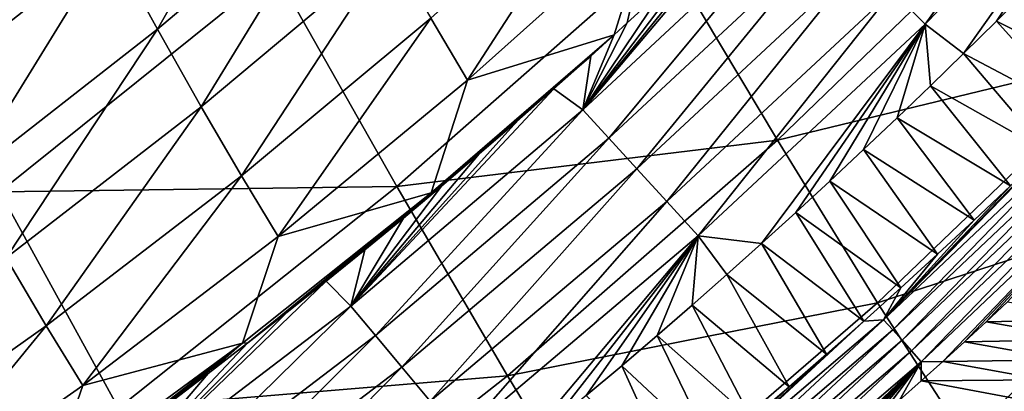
# Model space of a CAD drawing. Header units: millimetres. Extents: x -300 to 300, y -500 to 500.
# Tile 283 of 656: x 182 to 206, y -441 to -432. Entities that reach past the tile are written whole.
import ezdxf

# ---------------------------------------------------------------- set-up
doc = ezdxf.new("R2010")
doc.units = ezdxf.units.MM
doc.header["$LTSCALE"] = 81.481481
for name, color, linetype in [('19', 7, 'CONTINUOUS'), ('21', 7, 'CONTINUOUS'), ('23', 7, 'CONTINUOUS'), ('26', 7, 'CONTINUOUS'), ('29', 7, 'CONTINUOUS'), ('30', 7, 'CONTINUOUS'), ('32', 7, 'CONTINUOUS')]:
    doc.layers.add(name, color=color, linetype=linetype)

msp = doc.modelspace()

# ---------------------------------------------------------------- linework, layer by layer
at = {"layer": '19', "color": 7, "linetype": 'CONTINUOUS'}
for points in [[(200.806, -434.85, 25.755), (207.102, -428.77, 25.635), (198.063, -430.253, 30.201), (200.806, -434.85, 25.755)], [(200.806, -434.85, 25.755), (209.58, -432.732, 20.937), (207.102, -428.77, 25.635), (200.806, -434.85, 25.755)], [(181.899, -436.108, 34.681), (188.592, -430.737, 34.533), (178.75, -430.217, 38.631), (181.899, -436.108, 34.681)], [(191.559, -435.978, 30.336), (198.063, -430.253, 30.201), (188.592, -430.737, 34.533), (191.559, -435.978, 30.336)], [(191.559, -435.978, 30.336), (200.806, -434.85, 25.755), (198.063, -430.253, 30.201), (191.559, -435.978, 30.336)], [(181.899, -436.108, 34.681), (191.559, -435.978, 30.336), (188.592, -430.737, 34.533), (181.899, -436.108, 34.681)], [(203.243, -438.799, 21.036), (209.58, -432.732, 20.937), (200.806, -434.85, 25.755), (203.243, -438.799, 21.036)], [(203.243, -438.799, 21.036), (211.727, -436.044, 15.961), (209.58, -432.732, 20.937), (203.243, -438.799, 21.036)], [(194.242, -440.572, 25.872), (200.806, -434.85, 25.755), (191.559, -435.978, 30.336), (194.242, -440.572, 25.872)], [(194.242, -440.572, 25.872), (203.243, -438.799, 21.036), (200.806, -434.85, 25.755), (194.242, -440.572, 25.872)], [(174.941, -441.141, 34.825), (184.788, -441.354, 30.469), (181.899, -436.108, 34.681), (174.941, -441.141, 34.825)], [(184.788, -441.354, 30.469), (191.559, -435.978, 30.336), (181.899, -436.108, 34.681), (184.788, -441.354, 30.469)], [(184.788, -441.354, 30.469), (194.242, -440.572, 25.872), (191.559, -435.978, 30.336), (184.788, -441.354, 30.469)], [(205.363, -442.082, 16.036), (211.727, -436.044, 15.961), (203.243, -438.799, 21.036), (205.363, -442.082, 16.036)], [(205.363, -442.082, 16.036), (213.533, -438.69, 10.7), (211.727, -436.044, 15.961), (205.363, -442.082, 16.036)], [(207.156, -444.686, 10.748), (213.533, -438.69, 10.7), (205.363, -442.082, 16.036), (207.156, -444.686, 10.748)], [(196.633, -444.503, 21.133), (203.243, -438.799, 21.036), (194.242, -440.572, 25.872), (196.633, -444.503, 21.133)], [(196.633, -444.503, 21.133), (205.363, -442.082, 16.036), (203.243, -438.799, 21.036), (196.633, -444.503, 21.133)], [(187.407, -445.941, 25.988), (194.242, -440.572, 25.872), (184.788, -441.354, 30.469), (187.407, -445.941, 25.988)], [(187.407, -445.941, 25.988), (196.633, -444.503, 21.133), (194.242, -440.572, 25.872), (187.407, -445.941, 25.988)]]:
    msp.add_3dface(points, dxfattribs=at)
at = {"layer": '21', "color": 7, "linetype": 'CONTINUOUS'}
for points in [[(184.58, -430.062, 18.363), (189.162, -426.166, 18.26), (185.737, -432.158, 16.428), (184.58, -430.062, 18.363)], [(185.737, -432.158, 16.428), (189.162, -426.166, 18.26), (190.33, -428.281, 16.327), (185.737, -432.158, 16.428)], [(178.62, -431.48, 20.386), (183.328, -427.752, 20.278), (179.856, -433.773, 18.471), (178.62, -431.48, 20.386)], [(179.856, -433.773, 18.471), (183.328, -427.752, 20.278), (184.58, -430.062, 18.363), (179.856, -433.773, 18.471)], [(192.383, -431.892, 12.419), (196.845, -427.874, 12.328), (193.275, -433.395, 10.452), (192.383, -431.892, 12.419)], [(193.275, -433.395, 10.452), (196.845, -427.874, 12.328), (197.736, -429.406, 10.36), (193.275, -433.395, 10.452)], [(185.737, -432.158, 16.428), (190.33, -428.281, 16.327), (186.802, -434.043, 14.48), (185.737, -432.158, 16.428)], [(186.802, -434.043, 14.48), (190.33, -428.281, 16.327), (191.402, -430.189, 14.379), (186.802, -434.043, 14.48)], [(193.275, -433.395, 10.452), (197.736, -429.406, 10.36), (196.841, -432.291, 8.419), (193.275, -433.395, 10.452)], [(196.841, -432.291, 8.419), (197.736, -429.406, 10.36), (197.158, -432.002, 8.417), (196.841, -432.291, 8.419)], [(197.158, -432.002, 8.417), (197.736, -429.406, 10.36), (198.039, -431.19, 8.41), (197.158, -432.002, 8.417)], [(179.856, -433.773, 18.471), (184.58, -430.062, 18.363), (181.002, -435.849, 16.536), (179.856, -433.773, 18.471)], [(181.002, -435.849, 16.536), (184.58, -430.062, 18.363), (185.737, -432.158, 16.428), (181.002, -435.849, 16.536)], [(186.802, -434.043, 14.48), (191.402, -430.189, 14.379), (187.779, -435.72, 12.521), (186.802, -434.043, 14.48)], [(187.779, -435.72, 12.521), (191.402, -430.189, 14.379), (192.383, -431.892, 12.419), (187.779, -435.72, 12.521)], [(187.779, -435.72, 12.521), (192.383, -431.892, 12.419), (188.672, -437.194, 10.556), (187.779, -435.72, 12.521)], [(188.672, -437.194, 10.556), (192.383, -431.892, 12.419), (193.275, -433.395, 10.452), (188.672, -437.194, 10.556)], [(181.002, -435.849, 16.536), (185.737, -432.158, 16.428), (182.059, -437.711, 14.589), (181.002, -435.849, 16.536)], [(182.059, -437.711, 14.589), (185.737, -432.158, 16.428), (186.802, -434.043, 14.48), (182.059, -437.711, 14.589)], [(192.391, -436.126, 8.516), (193.275, -433.395, 10.452), (196.841, -432.291, 8.419), (192.391, -436.126, 8.516)], [(192.391, -436.126, 8.516), (196.841, -432.291, 8.419), (196.27, -432.808, 8.424), (192.391, -436.126, 8.516)], [(195.374, -433.607, 8.432), (192.391, -436.126, 8.516), (196.27, -432.808, 8.424), (195.374, -433.607, 8.432)], [(188.672, -437.194, 10.556), (193.275, -433.395, 10.452), (192.391, -436.126, 8.516), (188.672, -437.194, 10.556)], [(194.471, -434.4, 8.44), (192.391, -436.126, 8.516), (195.374, -433.607, 8.432), (194.471, -434.4, 8.44)], [(182.059, -437.711, 14.589), (186.802, -434.043, 14.48), (183.032, -439.362, 12.632), (182.059, -437.711, 14.589)], [(183.032, -439.362, 12.632), (186.802, -434.043, 14.48), (187.779, -435.72, 12.521), (183.032, -439.362, 12.632)], [(193.56, -435.187, 8.448), (192.391, -436.126, 8.516), (194.471, -434.4, 8.44), (193.56, -435.187, 8.448)], [(192.641, -435.968, 8.458), (192.391, -436.126, 8.516), (193.56, -435.187, 8.448), (192.641, -435.968, 8.458)], [(183.032, -439.362, 12.632), (187.779, -435.72, 12.521), (183.924, -440.807, 10.67), (183.032, -439.362, 12.632)], [(183.924, -440.807, 10.67), (187.779, -435.72, 12.521), (188.672, -437.194, 10.556), (183.924, -440.807, 10.67)], [(191.714, -436.743, 8.467), (192.391, -436.126, 8.516), (192.641, -435.968, 8.458), (191.714, -436.743, 8.467)], [(187.801, -439.776, 8.625), (188.672, -437.194, 10.556), (192.391, -436.126, 8.516), (187.801, -439.776, 8.625)], [(187.801, -439.776, 8.625), (192.391, -436.126, 8.516), (187.933, -439.775, 8.508), (187.801, -439.776, 8.625)], [(187.933, -439.775, 8.508), (192.391, -436.126, 8.516), (188.889, -439.027, 8.497), (187.933, -439.775, 8.508)], [(188.889, -439.027, 8.497), (192.391, -436.126, 8.516), (189.838, -438.272, 8.487), (188.889, -439.027, 8.497)], [(189.838, -438.272, 8.487), (192.391, -436.126, 8.516), (190.779, -437.511, 8.477), (189.838, -438.272, 8.487)], [(190.779, -437.511, 8.477), (192.391, -436.126, 8.516), (191.714, -436.743, 8.467), (190.779, -437.511, 8.477)], [(183.924, -440.807, 10.67), (188.672, -437.194, 10.556), (187.801, -439.776, 8.625), (183.924, -440.807, 10.67)], [(178.138, -442.823, 12.752), (182.059, -437.711, 14.589), (183.032, -439.362, 12.632), (178.138, -442.823, 12.752)], [(178.138, -442.823, 12.752), (183.032, -439.362, 12.632), (179.028, -444.239, 10.794), (178.138, -442.823, 12.752)], [(179.028, -444.239, 10.794), (183.032, -439.362, 12.632), (183.924, -440.807, 10.67), (179.028, -444.239, 10.794)], [(183.068, -443.248, 8.746), (183.924, -440.807, 10.67), (187.801, -439.776, 8.625), (183.068, -443.248, 8.746)], [(183.068, -443.248, 8.746), (187.801, -439.776, 8.625), (184.045, -442.694, 8.555), (183.068, -443.248, 8.746)], [(184.045, -442.694, 8.555), (187.801, -439.776, 8.625), (185.026, -441.976, 8.543), (184.045, -442.694, 8.555)], [(185.026, -441.976, 8.543), (187.801, -439.776, 8.625), (186.001, -441.249, 8.531), (185.026, -441.976, 8.543)], [(186.001, -441.249, 8.531), (187.801, -439.776, 8.625), (186.97, -440.516, 8.519), (186.001, -441.249, 8.531)], [(186.97, -440.516, 8.519), (187.801, -439.776, 8.625), (187.933, -439.775, 8.508), (186.97, -440.516, 8.519)], [(179.028, -444.239, 10.794), (183.924, -440.807, 10.67), (183.068, -443.248, 8.746), (179.028, -444.239, 10.794)]]:
    msp.add_3dface(points, dxfattribs=at)
at = {"layer": '23', "color": 7, "linetype": 'CONTINUOUS'}
for points in [[(206.132, -431.962, 2.834), (206.925, -431.169, 2.834), (209.078, -433.418, 1.036), (206.132, -431.962, 2.834)], [(205.334, -432.75, 2.833), (206.132, -431.962, 2.834), (208.216, -434.271, 1.037), (205.334, -432.75, 2.833)], [(208.216, -434.271, 1.037), (206.132, -431.962, 2.834), (209.078, -433.418, 1.036), (208.216, -434.271, 1.037)], [(204.53, -433.532, 2.832), (205.334, -432.75, 2.833), (207.347, -435.117, 1.038), (204.53, -433.532, 2.832)], [(207.347, -435.117, 1.038), (205.334, -432.75, 2.833), (208.216, -434.271, 1.037), (207.347, -435.117, 1.038)], [(203.72, -434.309, 2.832), (204.53, -433.532, 2.832), (206.472, -435.957, 1.039), (203.72, -434.309, 2.832)], [(206.472, -435.957, 1.039), (204.53, -433.532, 2.832), (207.347, -435.117, 1.038), (206.472, -435.957, 1.039)], [(202.904, -435.08, 2.831), (203.72, -434.309, 2.832), (205.59, -436.79, 1.04), (202.904, -435.08, 2.831)], [(205.59, -436.79, 1.04), (203.72, -434.309, 2.832), (206.472, -435.957, 1.039), (205.59, -436.79, 1.04)], [(202.082, -435.846, 2.83), (202.904, -435.08, 2.831), (204.702, -437.616, 1.041), (202.082, -435.846, 2.83)], [(204.702, -437.616, 1.041), (202.904, -435.08, 2.831), (205.59, -436.79, 1.04), (204.702, -437.616, 1.041)], [(201.254, -436.607, 2.829), (202.082, -435.846, 2.83), (203.808, -438.434, 1.042), (201.254, -436.607, 2.829)], [(203.808, -438.434, 1.042), (202.082, -435.846, 2.83), (204.702, -437.616, 1.041), (203.808, -438.434, 1.042)], [(200.42, -437.361, 2.828), (201.254, -436.607, 2.829), (202.907, -439.245, 1.043), (200.42, -437.361, 2.828)], [(202.907, -439.245, 1.043), (201.254, -436.607, 2.829), (203.808, -438.434, 1.042), (202.907, -439.245, 1.043)], [(199.58, -438.111, 2.827), (200.42, -437.361, 2.828), (202.002, -440.047, 1.045), (199.58, -438.111, 2.827)], [(202.002, -440.047, 1.045), (200.42, -437.361, 2.828), (202.907, -439.245, 1.043), (202.002, -440.047, 1.045)], [(198.735, -438.855, 2.826), (199.58, -438.111, 2.827), (201.091, -440.842, 1.046), (198.735, -438.855, 2.826)], [(201.091, -440.842, 1.046), (199.58, -438.111, 2.827), (202.002, -440.047, 1.045), (201.091, -440.842, 1.046)], [(197.883, -439.593, 2.825), (198.735, -438.855, 2.826), (200.174, -441.628, 1.048), (197.883, -439.593, 2.825)], [(200.174, -441.628, 1.048), (198.735, -438.855, 2.826), (201.091, -440.842, 1.046), (200.174, -441.628, 1.048)], [(197.024, -440.326, 2.824), (197.883, -439.593, 2.825), (199.252, -442.406, 1.049), (197.024, -440.326, 2.824)], [(199.252, -442.406, 1.049), (197.883, -439.593, 2.825), (200.174, -441.628, 1.048), (199.252, -442.406, 1.049)], [(196.159, -441.054, 2.823), (197.024, -440.326, 2.824), (198.325, -443.176, 1.051), (196.159, -441.054, 2.823)], [(198.325, -443.176, 1.051), (197.024, -440.326, 2.824), (199.252, -442.406, 1.049), (198.325, -443.176, 1.051)]]:
    msp.add_3dface(points, dxfattribs=at)
at = {"layer": '26', "color": 7, "linetype": 'CONTINUOUS'}
for points in [[(208.834, -425.871, 4.376), (204.401, -432.036, 3.56), (203.602, -431.235, 4.382), (208.834, -425.871, 4.376)], [(209.667, -426.636, 3.559), (204.401, -432.036, 3.56), (208.834, -425.871, 4.376), (209.667, -426.636, 3.559)], [(209.667, -426.636, 3.559), (205.334, -432.75, 2.833), (204.401, -432.036, 3.56), (209.667, -426.636, 3.559)], [(206.132, -431.962, 2.834), (205.334, -432.75, 2.833), (209.667, -426.636, 3.559), (206.132, -431.962, 2.834)], [(206.925, -431.169, 2.834), (206.132, -431.962, 2.834), (209.667, -426.636, 3.559), (206.925, -431.169, 2.834)], [(199.78, -429.547, 8.397), (200.64, -428.716, 8.392), (196.081, -434.118, 7.329), (199.78, -429.547, 8.397)], [(200.64, -428.716, 8.392), (201.469, -429.1, 7.297), (196.081, -434.118, 7.329), (200.64, -428.716, 8.392)], [(201.469, -429.1, 7.297), (196.712, -434.806, 6.281), (196.081, -434.118, 7.329), (201.469, -429.1, 7.297)], [(202.131, -429.761, 6.257), (196.712, -434.806, 6.281), (201.469, -429.1, 7.297), (202.131, -429.761, 6.257)], [(198.913, -430.372, 8.403), (199.78, -429.547, 8.397), (196.081, -434.118, 7.329), (198.913, -430.372, 8.403)], [(202.131, -429.761, 6.257), (197.392, -435.549, 5.299), (196.712, -434.806, 6.281), (202.131, -429.761, 6.257)], [(202.843, -430.474, 5.283), (197.392, -435.549, 5.299), (202.131, -429.761, 6.257), (202.843, -430.474, 5.283)], [(198.039, -431.19, 8.41), (198.913, -430.372, 8.403), (196.081, -434.118, 7.329), (198.039, -431.19, 8.41)], [(202.843, -430.474, 5.283), (198.116, -436.341, 4.39), (197.392, -435.549, 5.299), (202.843, -430.474, 5.283)], [(203.602, -431.235, 4.382), (198.116, -436.341, 4.39), (202.843, -430.474, 5.283), (203.602, -431.235, 4.382)], [(197.158, -432.002, 8.417), (198.039, -431.19, 8.41), (196.081, -434.118, 7.329), (197.158, -432.002, 8.417)], [(203.602, -431.235, 4.382), (198.879, -437.177, 3.561), (198.116, -436.341, 4.39), (203.602, -431.235, 4.382)], [(204.401, -432.036, 3.56), (198.879, -437.177, 3.561), (203.602, -431.235, 4.382), (204.401, -432.036, 3.56)], [(196.841, -432.291, 8.419), (197.158, -432.002, 8.417), (196.081, -434.118, 7.329), (196.841, -432.291, 8.419)], [(204.401, -432.036, 3.56), (200.42, -437.361, 2.828), (198.879, -437.177, 3.561), (204.401, -432.036, 3.56)], [(201.254, -436.607, 2.829), (200.42, -437.361, 2.828), (204.401, -432.036, 3.56), (201.254, -436.607, 2.829)], [(202.082, -435.846, 2.83), (201.254, -436.607, 2.829), (204.401, -432.036, 3.56), (202.082, -435.846, 2.83)], [(202.904, -435.08, 2.831), (202.082, -435.846, 2.83), (204.401, -432.036, 3.56), (202.904, -435.08, 2.831)], [(203.72, -434.309, 2.832), (202.904, -435.08, 2.831), (204.401, -432.036, 3.56), (203.72, -434.309, 2.832)], [(204.53, -433.532, 2.832), (203.72, -434.309, 2.832), (204.401, -432.036, 3.56), (204.53, -433.532, 2.832)], [(205.334, -432.75, 2.833), (204.53, -433.532, 2.832), (204.401, -432.036, 3.56), (205.334, -432.75, 2.833)], [(196.27, -432.808, 8.424), (196.841, -432.291, 8.419), (196.081, -434.118, 7.329), (196.27, -432.808, 8.424)], [(195.374, -433.607, 8.432), (196.27, -432.808, 8.424), (196.081, -434.118, 7.329), (195.374, -433.607, 8.432)], [(194.471, -434.4, 8.44), (195.374, -433.607, 8.432), (190.436, -438.88, 7.372), (194.471, -434.4, 8.44)], [(195.374, -433.607, 8.432), (196.081, -434.118, 7.329), (190.436, -438.88, 7.372), (195.374, -433.607, 8.432)], [(196.081, -434.118, 7.329), (191.035, -439.593, 6.314), (190.436, -438.88, 7.372), (196.081, -434.118, 7.329)], [(196.712, -434.806, 6.281), (191.035, -439.593, 6.314), (196.081, -434.118, 7.329), (196.712, -434.806, 6.281)], [(193.56, -435.187, 8.448), (194.471, -434.4, 8.44), (190.436, -438.88, 7.372), (193.56, -435.187, 8.448)], [(196.712, -434.806, 6.281), (191.681, -440.364, 5.321), (191.035, -439.593, 6.314), (196.712, -434.806, 6.281)], [(197.392, -435.549, 5.299), (191.681, -440.364, 5.321), (196.712, -434.806, 6.281), (197.392, -435.549, 5.299)], [(192.641, -435.968, 8.458), (193.56, -435.187, 8.448), (190.436, -438.88, 7.372), (192.641, -435.968, 8.458)], [(197.392, -435.549, 5.299), (192.369, -441.188, 4.401), (191.681, -440.364, 5.321), (197.392, -435.549, 5.299)], [(198.116, -436.341, 4.39), (192.369, -441.188, 4.401), (197.392, -435.549, 5.299), (198.116, -436.341, 4.39)], [(191.714, -436.743, 8.467), (192.641, -435.968, 8.458), (190.436, -438.88, 7.372), (191.714, -436.743, 8.467)], [(198.116, -436.341, 4.39), (193.094, -442.058, 3.562), (192.369, -441.188, 4.401), (198.116, -436.341, 4.39)], [(198.879, -437.177, 3.561), (193.094, -442.058, 3.562), (198.116, -436.341, 4.39), (198.879, -437.177, 3.561)], [(190.779, -437.511, 8.477), (191.714, -436.743, 8.467), (190.436, -438.88, 7.372), (190.779, -437.511, 8.477)], [(198.879, -437.177, 3.561), (194.409, -442.493, 2.82), (193.094, -442.058, 3.562), (198.879, -437.177, 3.561)], [(195.287, -441.776, 2.821), (194.409, -442.493, 2.82), (198.879, -437.177, 3.561), (195.287, -441.776, 2.821)], [(196.159, -441.054, 2.823), (195.287, -441.776, 2.821), (198.879, -437.177, 3.561), (196.159, -441.054, 2.823)], [(197.024, -440.326, 2.824), (196.159, -441.054, 2.823), (198.879, -437.177, 3.561), (197.024, -440.326, 2.824)], [(197.883, -439.593, 2.825), (197.024, -440.326, 2.824), (198.879, -437.177, 3.561), (197.883, -439.593, 2.825)], [(198.735, -438.855, 2.826), (197.883, -439.593, 2.825), (198.879, -437.177, 3.561), (198.735, -438.855, 2.826)], [(199.58, -438.111, 2.827), (198.735, -438.855, 2.826), (198.879, -437.177, 3.561), (199.58, -438.111, 2.827)], [(200.42, -437.361, 2.828), (199.58, -438.111, 2.827), (198.879, -437.177, 3.561), (200.42, -437.361, 2.828)], [(189.838, -438.272, 8.487), (190.779, -437.511, 8.477), (190.436, -438.88, 7.372), (189.838, -438.272, 8.487)], [(188.889, -439.027, 8.497), (189.838, -438.272, 8.487), (184.53, -443.384, 7.428), (188.889, -439.027, 8.497)], [(189.838, -438.272, 8.487), (190.436, -438.88, 7.372), (184.53, -443.384, 7.428), (189.838, -438.272, 8.487)], [(190.436, -438.88, 7.372), (185.095, -444.12, 6.355), (184.53, -443.384, 7.428), (190.436, -438.88, 7.372)], [(191.035, -439.593, 6.314), (185.095, -444.12, 6.355), (190.436, -438.88, 7.372), (191.035, -439.593, 6.314)], [(187.933, -439.775, 8.508), (188.889, -439.027, 8.497), (184.53, -443.384, 7.428), (187.933, -439.775, 8.508)], [(191.035, -439.593, 6.314), (185.704, -444.918, 5.348), (185.095, -444.12, 6.355), (191.035, -439.593, 6.314)], [(191.681, -440.364, 5.321), (185.704, -444.918, 5.348), (191.035, -439.593, 6.314), (191.681, -440.364, 5.321)], [(186.97, -440.516, 8.519), (187.933, -439.775, 8.508), (184.53, -443.384, 7.428), (186.97, -440.516, 8.519)], [(191.681, -440.364, 5.321), (186.355, -445.771, 4.415), (185.704, -444.918, 5.348), (191.681, -440.364, 5.321)], [(192.369, -441.188, 4.401), (186.355, -445.771, 4.415), (191.681, -440.364, 5.321), (192.369, -441.188, 4.401)], [(186.001, -441.249, 8.531), (186.97, -440.516, 8.519), (184.53, -443.384, 7.428), (186.001, -441.249, 8.531)]]:
    msp.add_3dface(points, dxfattribs=at)
at = {"layer": '29', "color": 7, "linetype": 'CONTINUOUS'}
for points in [[(205.88, -439.262, 0.5), (206.404, -438.777, 0.5), (208.875, -439.195, 0.5), (205.88, -439.262, 0.5)], [(208.349, -439.69, 0.5), (205.88, -439.262, 0.5), (208.875, -439.195, 0.5), (208.349, -439.69, 0.5)], [(205.355, -439.744, 0.5), (205.88, -439.262, 0.5), (208.349, -439.69, 0.5), (205.355, -439.744, 0.5)], [(207.822, -440.182, 0.5), (205.355, -439.744, 0.5), (208.349, -439.69, 0.5), (207.822, -440.182, 0.5)], [(204.83, -440.222, 0.5), (205.355, -439.744, 0.5), (207.822, -440.182, 0.5), (204.83, -440.222, 0.5)], [(207.294, -440.671, 0.5), (204.83, -440.222, 0.5), (207.822, -440.182, 0.5), (207.294, -440.671, 0.5)], [(204.303, -440.697, 0.5), (204.83, -440.222, 0.5), (207.294, -440.671, 0.5), (204.303, -440.697, 0.5)], [(203.776, -441.167, 0.5), (204.303, -440.697, 0.5), (206.765, -441.156, 0.5), (203.776, -441.167, 0.5)], [(206.765, -441.156, 0.5), (204.303, -440.697, 0.5), (207.294, -440.671, 0.5), (206.765, -441.156, 0.5)]]:
    msp.add_3dface(points, dxfattribs=at)
at = {"layer": '30', "color": 7, "linetype": 'CONTINUOUS'}
for points in [[(206.435, -442.204, 0.031), (206.141, -442.369, 0.028), (211.798, -437.034, 0.028), (206.435, -442.204, 0.031)], [(206.141, -442.369, 0.028), (207.001, -441.455, 0.042), (211.798, -437.034, 0.028), (206.141, -442.369, 0.028)]]:
    msp.add_3dface(points, dxfattribs=at)
at = {"layer": '32', "color": 7, "linetype": 'CONTINUOUS'}
for points in [[(203.39, -439.212, 0.886), (208.216, -434.271, 1.037), (208.984, -433.93, 0.881), (203.39, -439.212, 0.886)], [(203.39, -439.212, 0.886), (208.984, -433.93, 0.881), (203.61, -439.455, 0.748), (203.39, -439.212, 0.886)], [(203.61, -439.455, 0.748), (208.984, -433.93, 0.881), (209.214, -434.161, 0.745), (203.61, -439.455, 0.748)], [(203.61, -439.455, 0.748), (209.214, -434.161, 0.745), (203.837, -439.708, 0.639), (203.61, -439.455, 0.748)], [(203.837, -439.708, 0.639), (209.214, -434.161, 0.745), (209.452, -434.401, 0.638), (203.837, -439.708, 0.639)], [(207.347, -435.117, 1.038), (208.216, -434.271, 1.037), (203.39, -439.212, 0.886), (207.347, -435.117, 1.038)], [(203.837, -439.708, 0.639), (209.452, -434.401, 0.638), (204.07, -439.967, 0.561), (203.837, -439.708, 0.639)], [(204.07, -439.967, 0.561), (209.452, -434.401, 0.638), (209.696, -434.646, 0.561), (204.07, -439.967, 0.561)], [(204.07, -439.967, 0.561), (209.696, -434.646, 0.561), (204.306, -440.229, 0.515), (204.07, -439.967, 0.561)], [(204.306, -440.229, 0.515), (209.696, -434.646, 0.561), (209.943, -434.895, 0.515), (204.306, -440.229, 0.515)], [(204.83, -440.222, 0.5), (204.306, -440.229, 0.515), (209.943, -434.895, 0.515), (204.83, -440.222, 0.5)], [(205.355, -439.744, 0.5), (204.83, -440.222, 0.5), (209.943, -434.895, 0.515), (205.355, -439.744, 0.5)], [(205.88, -439.262, 0.5), (205.355, -439.744, 0.5), (209.943, -434.895, 0.515), (205.88, -439.262, 0.5)], [(206.404, -438.777, 0.5), (205.88, -439.262, 0.5), (209.943, -434.895, 0.515), (206.404, -438.777, 0.5)], [(206.472, -435.957, 1.039), (207.347, -435.117, 1.038), (203.39, -439.212, 0.886), (206.472, -435.957, 1.039)], [(205.59, -436.79, 1.04), (206.472, -435.957, 1.039), (203.39, -439.212, 0.886), (205.59, -436.79, 1.04)], [(204.702, -437.616, 1.041), (205.59, -436.79, 1.04), (203.39, -439.212, 0.886), (204.702, -437.616, 1.041)], [(203.808, -438.434, 1.042), (204.702, -437.616, 1.041), (203.39, -439.212, 0.886), (203.808, -438.434, 1.042)], [(202.907, -439.245, 1.043), (203.808, -438.434, 1.042), (203.39, -439.212, 0.886), (202.907, -439.245, 1.043)], [(197.572, -444.178, 0.893), (202.907, -439.245, 1.043), (203.39, -439.212, 0.886), (197.572, -444.178, 0.893)], [(197.572, -444.178, 0.893), (203.39, -439.212, 0.886), (197.78, -444.434, 0.752), (197.572, -444.178, 0.893)], [(197.78, -444.434, 0.752), (203.39, -439.212, 0.886), (203.61, -439.455, 0.748), (197.78, -444.434, 0.752)], [(202.002, -440.047, 1.045), (202.907, -439.245, 1.043), (197.572, -444.178, 0.893), (202.002, -440.047, 1.045)], [(197.78, -444.434, 0.752), (203.61, -439.455, 0.748), (197.997, -444.7, 0.642), (197.78, -444.434, 0.752)], [(197.997, -444.7, 0.642), (203.61, -439.455, 0.748), (203.837, -439.708, 0.639), (197.997, -444.7, 0.642)], [(197.997, -444.7, 0.642), (203.837, -439.708, 0.639), (198.218, -444.972, 0.563), (197.997, -444.7, 0.642)], [(198.218, -444.972, 0.563), (203.837, -439.708, 0.639), (204.07, -439.967, 0.561), (198.218, -444.972, 0.563)], [(201.091, -440.842, 1.046), (202.002, -440.047, 1.045), (197.572, -444.178, 0.893), (201.091, -440.842, 1.046)], [(198.218, -444.972, 0.563), (204.07, -439.967, 0.561), (198.443, -445.248, 0.515), (198.218, -444.972, 0.563)], [(198.443, -445.248, 0.515), (204.07, -439.967, 0.561), (204.306, -440.229, 0.515), (198.443, -445.248, 0.515)], [(198.986, -445.255, 0.5), (198.443, -445.248, 0.515), (204.306, -440.229, 0.515), (198.986, -445.255, 0.5)], [(199.529, -444.808, 0.5), (198.986, -445.255, 0.5), (204.306, -440.229, 0.515), (199.529, -444.808, 0.5)], [(200.068, -444.361, 0.5), (199.529, -444.808, 0.5), (204.306, -440.229, 0.515), (200.068, -444.361, 0.5)], [(200.604, -443.912, 0.5), (200.068, -444.361, 0.5), (204.306, -440.229, 0.515), (200.604, -443.912, 0.5)], [(201.137, -443.461, 0.5), (200.604, -443.912, 0.5), (204.306, -440.229, 0.515), (201.137, -443.461, 0.5)], [(201.666, -443.01, 0.5), (201.137, -443.461, 0.5), (204.306, -440.229, 0.515), (201.666, -443.01, 0.5)], [(202.193, -442.556, 0.5), (201.666, -443.01, 0.5), (204.306, -440.229, 0.515), (202.193, -442.556, 0.5)], [(202.721, -442.098, 0.5), (202.193, -442.556, 0.5), (204.306, -440.229, 0.515), (202.721, -442.098, 0.5)], [(203.249, -441.635, 0.5), (202.721, -442.098, 0.5), (204.306, -440.229, 0.515), (203.249, -441.635, 0.5)], [(203.776, -441.167, 0.5), (203.249, -441.635, 0.5), (204.306, -440.229, 0.515), (203.776, -441.167, 0.5)], [(204.303, -440.697, 0.5), (203.776, -441.167, 0.5), (204.306, -440.229, 0.515), (204.303, -440.697, 0.5)], [(204.83, -440.222, 0.5), (204.303, -440.697, 0.5), (204.306, -440.229, 0.515), (204.83, -440.222, 0.5)], [(200.174, -441.628, 1.048), (201.091, -440.842, 1.046), (197.572, -444.178, 0.893), (200.174, -441.628, 1.048)]]:
    msp.add_3dface(points, dxfattribs=at)

doc.saveas('drawing.dxf')
